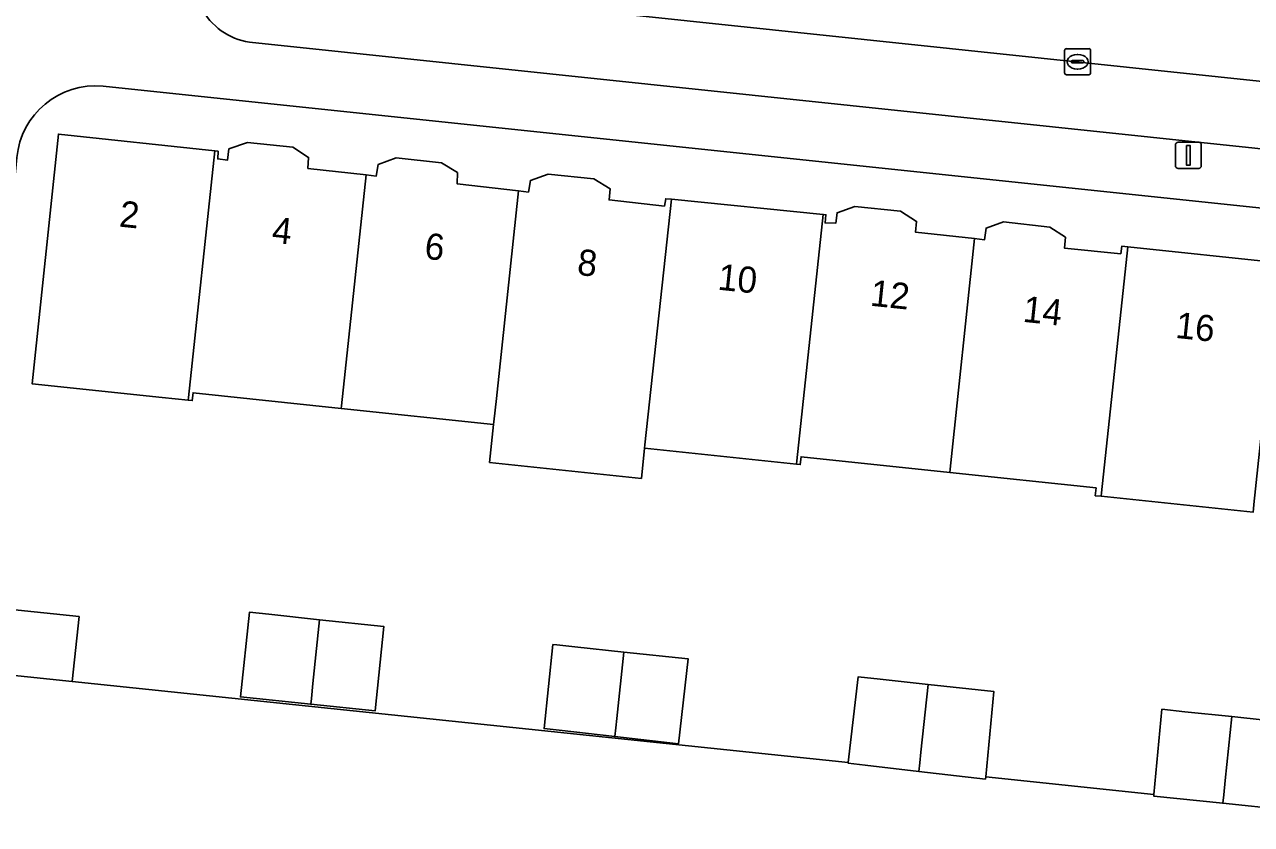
# Model space of a CAD drawing. Extents: x 163008 to 163854, y 382777 to 383982.
# Drawn here: x 163255.98 to 163302.95, y 383299.32 to 383329.93 of the extents above; entities that cross this region are included whole.
import ezdxf

# ---------------------------------------------------------------- set-up
doc = ezdxf.new("R2010")
doc.units = 0
for name, color, linetype in [('IMGEO_Erf', 7, 'Continuous'), ('IMGEO_Kolk', 7, 'Continuous'), ('IMGEO_Lichtmast', 7, 'Continuous'), ('IMGEO_Pand', 7, 'Continuous'), ('IMGEO_Pand_nummerreeks', 7, 'Continuous'), ('IMGEO_Parkeervlak_open', 7, 'Continuous'), ('IMGEO_Rijbaan_lokaal_open', 7, 'Continuous'), ('IMGEO_Voetpad_open', 7, 'Continuous')]:
    doc.layers.add(name, color=color, linetype=linetype)

msp = doc.modelspace()

# ---------------------------------------------------------------- linework, layer by layer
at = {"layer": 'IMGEO_Erf'}
for points in [[(163328.943, 383320.208), (163258.982, 383327.582)], [(163303.016, 383311.264), (163297.203, 383311.876), (163296.976, 383311.9), (163297.008, 383312.199), (163291.403, 383312.789), (163285.708, 383313.389), (163285.676, 383313.09), (163285.539, 383313.104), (163279.717, 383313.717), (163279.593, 383312.564), (163273.782, 383313.176), (163273.936, 383314.629), (163268.104, 383315.243), (163262.427, 383315.841), (163262.395, 383315.542), (163262.241, 383315.558), (163261.241, 383315.663), (163256.268, 383316.187), (163257.274, 383325.744), (163263.263, 383325.095), (163263.385, 383325.082), (163263.376, 383324.793), (163263.745, 383324.738), (163263.8, 383325.174), (163264.509, 383325.424), (163266.255, 383325.235), (163266.851, 383324.849), (163266.824, 383324.426), (163269.053, 383324.178), (163269.445, 383324.134), (163269.519, 383324.579), (163270.21, 383324.833), (163271.935, 383324.644), (163272.555, 383324.271), (163272.539, 383323.841), (163274.884, 383323.566), (163275.269, 383323.521), (163275.344, 383323.966), (163276.023, 383324.204), (163277.779, 383324.035), (163278.394, 383323.651), (163278.356, 383323.22), (163280.475, 383322.986), (163280.526, 383323.267), (163280.745, 383323.245), (163286.559, 383322.664), (163286.659, 383322.654), (163286.628, 383322.344), (163287.041, 383322.334), (163287.088, 383322.731), (163287.773, 383322.97), (163289.511, 383322.786), (163290.132, 383322.402), (163290.093, 383321.982), (163292.348, 383321.739), (163292.737, 383321.697), (163292.79, 383322.141), (163293.464, 383322.388), (163295.228, 383322.18), (163295.836, 383321.792), (163295.793, 383321.381), (163297.95, 383321.162), (163297.987, 383321.45), (163298.219, 383321.425), (163304.03, 383320.81)], [(163255.684, 383324.842), (163254.847, 383316.337), (163253.997, 383307.694), (163258.062, 383307.275), (163257.806, 383304.789), (163287.516, 383301.687), (163287.893, 383304.962), (163288.742, 383304.872), (163290.57, 383304.678), (163293.087, 383304.41), (163292.778, 383301.138), (163299.22, 383300.465), (163299.528, 383303.726), (163300.402, 383303.633), (163302.206, 383303.442), (163304.643, 383303.183)]]:
    msp.add_lwpolyline(points, dxfattribs=at)
for points in [[(163269.401, 383303.661), (163266.937, 383303.919), (163264.244, 383304.201), (163264.587, 383307.438), (163265.325, 383307.36), (163267.274, 383307.153), (163269.738, 383306.891)], [(163281.014, 383302.401), (163278.578, 383302.68), (163276.441, 383302.925), (163275.87, 383302.985), (163276.206, 383306.204), (163276.359, 383306.187), (163277.05, 383306.114), (163278.917, 383305.916), (163281.388, 383305.653)]]:
    msp.add_lwpolyline(points, close=True, dxfattribs=at)
msp.add_arc((163258.708, 383324.556), 3.038, 84.8345, 174.6055, dxfattribs=at)
at = {"layer": 'IMGEO_Kolk'}
for p, q in [((163295.796, 383328.085), (163295.796, 383328.937)), ((163295.871, 383329.011), (163296.723, 383329.011)), ((163296.797, 383328.937), (163296.797, 383328.085)), ((163296.055, 383328.505), (163296.055, 383328.517)), ((163296.493, 383328.468), (163296.095, 383328.468)), ((163296.098, 383328.554), (163296.496, 383328.554)), ((163296.284, 383328.791), (163296.309, 383328.791)), ((163296.539, 383328.517), (163296.539, 383328.505)), ((163296.723, 383328.011), (163295.871, 383328.011)), ((163296.307, 383328.231), (163296.282, 383328.231))]:
    msp.add_line(p, q, dxfattribs=at)
for points in [[(163295.796, 383328.085), (163295.796, 383328.937)], [(163295.871, 383329.011), (163296.723, 383329.011)], [(163296.797, 383328.937), (163296.797, 383328.085)], [(163296.723, 383328.011), (163295.871, 383328.011)]]:
    msp.add_lwpolyline(points, dxfattribs=at)
for centre, radius, start, end in [((163295.873, 383328.935), 0.0765, 91.552, 178.448), ((163295.873, 383328.935), 0.0765, 91.552, 178.448), ((163296.721, 383328.935), 0.0765, 1.552, 88.448), ((163296.721, 383328.935), 0.0765, 1.552, 88.448), ((163296.095, 383328.514), 0.0403, 85.8775, 175.7526), ((163296.092, 383328.504), 0.0366, 178.938, 274.7102), ((163296.496, 383328.511), 0.043, 264.8664, 352.4533), ((163296.5, 383328.516), 0.0386, 1.7309, 96.639), ((163295.873, 383328.087), 0.0765, 181.552, 268.448), ((163295.873, 383328.087), 0.0765, 181.552, 268.448), ((163296.721, 383328.087), 0.0765, 271.552, 358.448), ((163296.721, 383328.087), 0.0765, 271.552, 358.448)]:
    msp.add_arc(centre, radius, start, end, dxfattribs=at)
for centre, major_axis, ratio, start_param, end_param in [((163296.283, 383328.511), (-0.387, 0.002), 0.722429, 4.712389, 7.853982), ((163296.308, 383328.511), (-0.39, 0.002), 0.717154, 1.570796, 4.712389)]:
    msp.add_ellipse(centre, major_axis=major_axis, ratio=ratio, start_param=start_param, end_param=end_param, dxfattribs=at)
at = {"layer": 'IMGEO_Lichtmast'}
for p, q in [((163300.043, 383324.528), (163300.043, 383325.328)), ((163300.043, 383325.328), (163300.043, 383324.528)), ((163300.143, 383325.428), (163300.933, 383325.428)), ((163300.933, 383325.428), (163300.143, 383325.428)), ((163301.033, 383325.328), (163301.033, 383324.528)), ((163301.033, 383324.528), (163301.033, 383325.328)), ((163300.933, 383324.428), (163300.143, 383324.428)), ((163300.143, 383324.428), (163300.933, 383324.428))]:
    msp.add_line(p, q, dxfattribs=at)
msp.add_lwpolyline([(163300.463, 383325.303), (163300.613, 383325.303), (163300.613, 383324.553), (163300.463, 383324.553), (163300.463, 383325.303)], dxfattribs=at)
for centre, start, end in [((163300.143, 383325.328), 90, 180), ((163300.143, 383325.328), 90, 180), ((163300.933, 383325.328), 0, 90), ((163300.933, 383325.328), 360, 90), ((163300.143, 383324.528), 180, 270), ((163300.143, 383324.528), 180, 270), ((163300.933, 383324.528), 270, 0), ((163300.933, 383324.528), 270, 0)]:
    msp.add_arc(centre, 0.1, start, end, dxfattribs=at)
at = {"layer": 'IMGEO_Pand'}
for points in [[(163263.263, 383325.095), (163257.274, 383325.744), (163256.268, 383316.187), (163261.241, 383315.663), (163262.241, 383315.558), (163262.251, 383315.66)], [(163268.104, 383315.243), (163268.114, 383315.345), (163269.053, 383324.178), (163266.824, 383324.426), (163266.851, 383324.849), (163266.255, 383325.235), (163264.509, 383325.424), (163263.8, 383325.174), (163263.745, 383324.738), (163263.376, 383324.793), (163263.385, 383325.082), (163263.263, 383325.095), (163262.251, 383315.66), (163262.241, 383315.558), (163262.395, 383315.542), (163262.427, 383315.841)], [(163274.884, 383323.566), (163272.539, 383323.841), (163272.555, 383324.271), (163271.935, 383324.644), (163270.21, 383324.833), (163269.519, 383324.579), (163269.445, 383324.134), (163269.053, 383324.178), (163268.114, 383315.345), (163268.104, 383315.243), (163273.936, 383314.629), (163273.947, 383314.732), (163274.041, 383315.623)], [(163280.745, 383323.245), (163280.526, 383323.267), (163280.475, 383322.986), (163278.356, 383323.22), (163278.394, 383323.651), (163277.779, 383324.035), (163276.023, 383324.204), (163275.344, 383323.966), (163275.269, 383323.521), (163274.884, 383323.566), (163274.041, 383315.623), (163273.947, 383314.732), (163273.936, 383314.629), (163273.782, 383313.176), (163279.593, 383312.564), (163279.717, 383313.717), (163279.73, 383313.842)], [(163285.539, 383313.104), (163285.552, 383313.231), (163286.559, 383322.664), (163280.745, 383323.245), (163279.73, 383313.842), (163279.717, 383313.717)], [(163292.348, 383321.739), (163290.093, 383321.982), (163290.132, 383322.402), (163289.511, 383322.786), (163287.773, 383322.97), (163287.088, 383322.731), (163287.041, 383322.334), (163286.628, 383322.344), (163286.659, 383322.654), (163286.559, 383322.664), (163285.552, 383313.231), (163285.539, 383313.104), (163285.676, 383313.09), (163285.708, 383313.389), (163291.403, 383312.789), (163291.416, 383312.916)], [(163298.219, 383321.425), (163297.987, 383321.45), (163297.95, 383321.162), (163295.793, 383321.381), (163295.836, 383321.792), (163295.228, 383322.18), (163293.464, 383322.388), (163292.79, 383322.141), (163292.737, 383321.697), (163292.348, 383321.739), (163291.416, 383312.916), (163291.403, 383312.789), (163297.008, 383312.199), (163296.976, 383311.9), (163297.203, 383311.876), (163297.217, 383312.005)], [(163304.03, 383320.81), (163298.219, 383321.425), (163297.217, 383312.005), (163297.203, 383311.876), (163303.016, 383311.264), (163303.029, 383311.394), (163303.047, 383311.563)], [(163253.997, 383307.694), (163253.755, 383305.207), (163257.806, 383304.789), (163258.062, 383307.275)], [(163267.274, 383307.153), (163265.325, 383307.36), (163264.587, 383307.438), (163264.244, 383304.201), (163266.937, 383303.919), (163266.959, 383304.135), (163267.019, 383304.711)], [(163267.274, 383307.153), (163267.019, 383304.711), (163266.959, 383304.135), (163266.937, 383303.919), (163269.401, 383303.661), (163269.738, 383306.891)], [(163278.917, 383305.916), (163277.05, 383306.114), (163276.359, 383306.187), (163276.206, 383306.204), (163275.87, 383302.985), (163276.441, 383302.925), (163278.578, 383302.68), (163278.613, 383303.012), (163278.651, 383303.374)], [(163278.917, 383305.916), (163278.651, 383303.374), (163278.613, 383303.012), (163278.578, 383302.68), (163281.014, 383302.401), (163281.388, 383305.653)], [(163290.57, 383304.678), (163288.742, 383304.872), (163287.893, 383304.962), (163287.516, 383301.687), (163287.513, 383301.657), (163288.168, 383301.582), (163290.22, 383301.347), (163290.254, 383301.67), (163290.297, 383302.08)], [(163290.57, 383304.678), (163290.297, 383302.08), (163290.254, 383301.67), (163290.22, 383301.347), (163292.77, 383301.055), (163292.778, 383301.138), (163293.087, 383304.41)], [(163302.206, 383303.442), (163300.402, 383303.633), (163299.528, 383303.726), (163299.22, 383300.465), (163299.214, 383300.402), (163301.857, 383300.128), (163301.891, 383300.448), (163301.949, 383301.002)], [(163302.206, 383303.442), (163301.949, 383301.002), (163301.891, 383300.448), (163301.857, 383300.128), (163304.295, 383299.876), (163304.301, 383299.935), (163304.643, 383303.183)]]:
    msp.add_lwpolyline(points, close=True, dxfattribs=at)
at = {"layer": 'IMGEO_Parkeervlak_open'}
for points in [[(163357.869, 383321.869), (163357.191, 383321.885), (163345.01, 383323.363), (163342.345, 383323.645), (163264.288, 383331.894), (163261.682, 383332.169), (163260.519, 383332.292)], [(163264.588, 383329.254), (163329.829, 383322.377), (163337.498, 383321.569), (163353.697, 383319.861)]]:
    msp.add_lwpolyline(points, dxfattribs=at)
msp.add_arc((163264.982, 383331.744), 2.521, 207.4486, 261.0011, dxfattribs=at)
at = {"layer": 'IMGEO_Rijbaan_lokaal_open'}
msp.add_lwpolyline([(163308.306, 383332.445), (163294.491, 383333.86), (163294.277, 383333.901), (163264.838, 383337.06), (163264.288, 383331.894), (163342.345, 383323.645), (163342.881, 383328.717), (163338.995, 383329.144), (163338.661, 383329.18), (163334.627, 383329.617), (163334.51, 383329.629), (163332.849, 383329.802), (163325.729, 383330.567)], close=True, dxfattribs=at)
msp.add_lwpolyline([(163304.295, 383299.876), (163301.857, 383300.128), (163299.214, 383300.402), (163299.22, 383300.465), (163292.778, 383301.138), (163292.77, 383301.055), (163290.22, 383301.347), (163288.168, 383301.582), (163287.513, 383301.657), (163287.516, 383301.687), (163257.806, 383304.789), (163253.755, 383305.207), (163253.107, 383299.229)], dxfattribs=at)
at = {"layer": 'IMGEO_Voetpad_open'}
for points in [[(163353.697, 383319.861), (163337.498, 383321.569), (163337.446, 383321.072), (163329.777, 383321.88), (163329.829, 383322.377), (163264.588, 383329.254)], [(163258.982, 383327.582), (163328.943, 383320.208), (163329.161, 383320.185), (163330.245, 383320.071), (163330.432, 383320.051), (163336.363, 383319.426), (163342.638, 383318.756), (163356.656, 383317.295), (163361.776, 383316.761)]]:
    msp.add_lwpolyline(points, dxfattribs=at)
for centre, radius, start, end in [((163264.982, 383331.744), 2.521, 207.4486, 261.0011), ((163258.708, 383324.556), 3.038, 84.8345, 174.6055)]:
    msp.add_arc(centre, radius, start, end, dxfattribs=at)

# ---------------------------------------------------------------- texts
at = {"layer": 'IMGEO_Pand_nummerreeks'}
for s, rotation, p in [('2', 353.9873, (163259.575, 383322.204)), ('4', 353.9873, (163265.419, 383321.588)), ('6', 353.9897, (163271.261, 383320.973)), ('8', 353.9897, (163277.108, 383320.357)), ('10', 353.9873, (163282.491, 383319.79)), ('12', 353.9897, (163288.328, 383319.176)), ('14', 353.9873, (163294.172, 383318.559)), ('16', 353.9897, (163300.015, 383317.944))]:
    msp.add_text(s, height=1, rotation=rotation, dxfattribs=at).set_placement(p)

doc.saveas('drawing.dxf')
